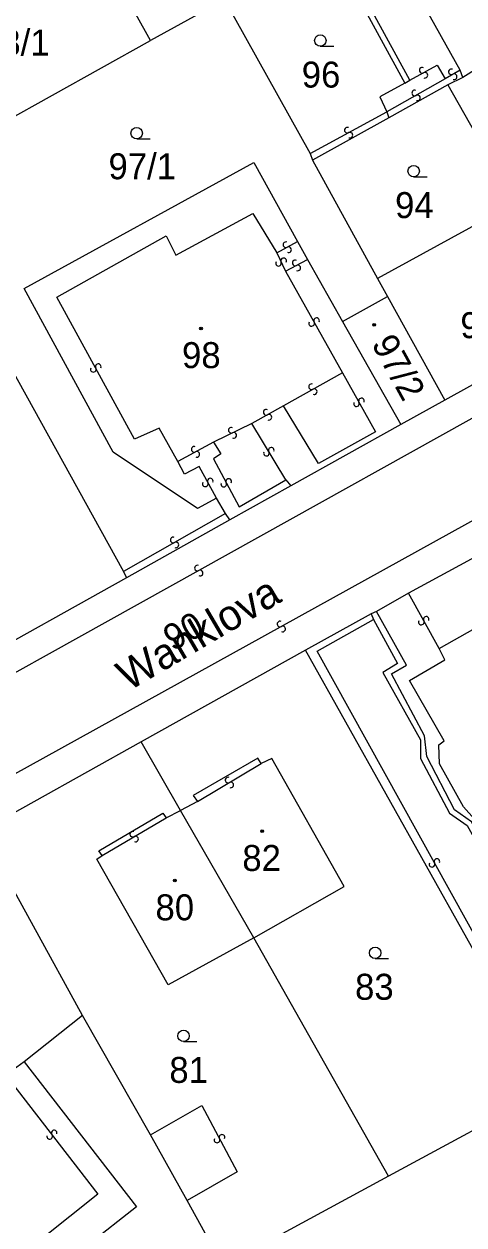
# Model space of a CAD drawing. Extents: x -600391 to -599491, y -1160176 to -1159402.
# Drawn here: x -600274.3 to -600245.5, y -1159991 to -1159912.4 of the extents above; entities that cross this region are included whole.
import ezdxf

# ---------------------------------------------------------------- set-up
doc = ezdxf.new("R2010")
doc.units = 0
for name, color, linetype in [('Level 1', 7, 'Continuous'), ('Level 11', 7, 'Continuous'), ('Level 13', 7, 'Continuous'), ('Level 3', 7, 'Continuous'), ('Level 4', 7, 'Continuous'), ('Level 5', 7, 'Continuous')]:
    doc.layers.add(name, color=color, linetype=linetype)

msp = doc.modelspace()

# ---------------------------------------------------------------- linework, layer by layer
at = {"layer": 'Level 1'}
for points in [[(-600265.99, -1159913.45), (-600268.66, -1159908.65), (-600256.49, -1159901.87)], [(-600254.37, -1159906.98), (-600249.34, -1159916.24)], [(-600261.15, -1159910.76), (-600265.99, -1159913.45)], [(-600261.15, -1159910.76), (-600255.53, -1159920.84)], [(-600282.04, -1159922.4), (-600265.99, -1159913.45)], [(-600244.6, -1159915.29), (-600245.55, -1159915.88)], [(-600249.34, -1159916.24), (-600250.97, -1159917.14), (-600250.51, -1159918.12)], [(-600245.55, -1159915.88), (-600246.53, -1159916.35)], [(-600246.53, -1159916.35), (-600250.38, -1159918.52)], [(-600246.53, -1159916.35), (-600242.52, -1159923.4)], [(-600250.38, -1159918.52), (-600255.38, -1159921.28)], [(-600250.51, -1159918.12), (-600250.38, -1159918.52)], [(-600255.53, -1159920.84), (-600255.38, -1159921.28)], [(-600261.66, -1159943.4), (-600262.92, -1159944.08), (-600268.44, -1159940.4), (-600274.26, -1159929.69), (-600259.22, -1159921.44), (-600256.37, -1159926.6)], [(-600255.38, -1159921.28), (-600251.12, -1159929.02)], [(-600282.04, -1159922.4), (-600267.75, -1159948.2)], [(-600244.24, -1159925.26), (-600251.12, -1159929.02)], [(-600256.37, -1159926.6), (-600255.7, -1159927.79)], [(-600255.7, -1159927.79), (-600253.42, -1159931.83)], [(-600251.12, -1159929.02), (-600250.47, -1159930.2)], [(-600253.42, -1159931.83), (-600250.47, -1159930.2)], [(-600250.47, -1159930.2), (-600246.71, -1159936.98)], [(-600253.42, -1159931.83), (-600249.61, -1159938.58)], [(-600236.84, -1159931.51), (-600246.71, -1159936.98)], [(-600246.71, -1159936.98), (-600249.61, -1159938.58)], [(-600249.61, -1159938.58), (-600256.79, -1159942.6)], [(-600256.79, -1159942.6), (-600260.8, -1159944.83)], [(-600261.07, -1159944.4), (-600261.66, -1159943.4)], [(-600260.8, -1159944.83), (-600261.07, -1159944.4)], [(-600260.8, -1159944.83), (-600267.56, -1159948.62)], [(-600242.42, -1159946), (-600249.1, -1159949.61)], [(-600267.75, -1159948.2), (-600267.56, -1159948.62)], [(-600267.56, -1159948.62), (-600278.2, -1159954.54)], [(-600249.1, -1159949.61), (-600251.2, -1159950.82)], [(-600251.2, -1159950.82), (-600251.55, -1159950.98)], [(-600251.55, -1159950.98), (-600255.84, -1159953.35)], [(-600251.55, -1159950.98), (-600251.39, -1159951.35)], [(-600251.39, -1159951.35), (-600249.81, -1159954.23), (-600250.78, -1159954.8), (-600248.32, -1159959.21), (-600248.32, -1159960.44), (-600246.41, -1159964.01), (-600245.25, -1159964.82), (-600242.02, -1159970.63), (-600240.91, -1159970.15), (-600239.94, -1159971.77), (-600232.58, -1159967.72)], [(-600255.84, -1159953.35), (-600266.6, -1159959.35)], [(-600240, -1159981.63), (-600255.84, -1159953.35)], [(-600266.6, -1159959.35), (-600277.15, -1159965.23)], [(-600264.03, -1159963.85), (-600266.6, -1159959.35)], [(-600258.74, -1159960.77), (-600258.95, -1159960.42), (-600263.19, -1159962.87), (-600262.91, -1159963.25)], [(-600259.23, -1159972.18), (-600253.31, -1159968.82), (-600258.05, -1159960.44), (-600258.74, -1159960.77)], [(-600262.91, -1159963.25), (-600264.03, -1159963.85)], [(-600269.15, -1159966.78), (-600269.37, -1159966.48), (-600265.18, -1159964.02), (-600264.97, -1159964.32)], [(-600264.97, -1159964.32), (-600264.03, -1159963.85)], [(-600259.23, -1159972.18), (-600264.03, -1159963.85)], [(-600270.44, -1159977.27), (-600276.88, -1159965.56)], [(-600259.23, -1159972.18), (-600264.82, -1159975.26), (-600269.51, -1159967.02), (-600269.15, -1159966.78)], [(-600250.4, -1159987.77), (-600259.23, -1159972.18)], [(-600270.44, -1159977.27), (-600274.26, -1159980.3)], [(-600265.98, -1159985.06), (-600270.44, -1159977.27)], [(-600274.26, -1159980.3), (-600266.91, -1159989.78), (-600282.74, -1160002.21)], [(-600274.26, -1159980.3), (-600275.45, -1159981.17)], [(-600239.83, -1159982.05), (-600250.4, -1159987.77)], [(-600263.59, -1159989.36), (-600265.98, -1159985.06)], [(-600250.4, -1159987.77), (-600261.22, -1159993.64)], [(-600261.22, -1159993.64), (-600263.59, -1159989.36)]]:
    msp.add_lwpolyline(points, dxfattribs=at)
at = {"layer": 'Level 13'}
for centre, start, end in [((-600248.197, -1159915.398), 66.18353, 298.28153), ((-600246.292, -1159915.5), 67.34196, 299.93196), ((-600248.022, -1159915.722), 245.96907, 118.55907), ((-600246.109, -1159915.82), 247.55641, 119.65441), ((-600248.69, -1159916.88), 66.75758, 299.34758), ((-600248.51, -1159917.201), 246.97203, 119.07003), ((-600253.106, -1159919.317), 65.82302, 297.92101), ((-600252.933, -1159919.642), 245.60856, 118.19856), ((-600257.128, -1159926.818), 66.42734, 298.52533), ((-600256.951, -1159927.141), 246.21288, 118.80288), ((-600257.607, -1159928.028), 152.566, 25.156), ((-600257.273, -1159927.872), 332.78045, 204.87845), ((-600256.514, -1159928.006), 65.03347, 297.13147), ((-600256.345, -1159928.333), 244.81902, 117.40902), ((-600255.441, -1159931.959), 156.48325, 29.07325), ((-600255.118, -1159931.781), 336.6977, 208.7957), ((-600269.733, -1159934.967), 156.04365, 28.14165), ((-600269.408, -1159934.792), 335.8292, 208.4192), ((-600255.449, -1159936.109), 66.43865, 299.02865), ((-600255.271, -1159936.432), 246.65311, 118.75111), ((-600252.501, -1159937.219), 156.37562, 28.96562), ((-600252.178, -1159937.041), 336.59008, 208.68807), ((-600258.409, -1159937.779), 66.21288, 298.80288), ((-600258.232, -1159938.102), 246.42734, 118.52533), ((-600260.7, -1159938.954), 63.08061, 295.67061), ((-600260.541, -1159939.287), 243.29507, 115.39307), ((-600263.128, -1159940.208), 65.94074, 298.53074), ((-600262.953, -1159940.532), 246.1552, 118.2532), ((-600258.399, -1159940.454), 158.56367, 30.66167), ((-600258.082, -1159940.265), 338.34922, 210.93922), ((-600262.079, -1159942.281), 336.21288, 208.80288), ((-600260.867, -1159942.314), 335.52093, 207.61893), ((-600262.402, -1159942.458), 156.42734, 28.52534), ((-600261.193, -1159942.486), 155.30648, 27.89648), ((-600264.5, -1159946.14), 66.79219, 299.38219), ((-600264.32, -1159946.461), 247.00665, 119.10464), ((-600262.919, -1159947.979), 66.24983, 298.83983), ((-600262.742, -1159948.302), 246.46428, 118.56228), ((-600257.508, -1159951.639), 66.10005, 298.69005), ((-600248.262, -1159951.508), 156.29278, 28.39078), ((-600247.939, -1159951.332), 336.07832, 208.66832), ((-600257.332, -1159951.962), 246.31451, 118.41251), ((-600260.913, -1159961.851), 68.11371, 300.21171), ((-600260.727, -1159962.169), 247.89925, 120.48925), ((-600267.152, -1159965.39), 67.85026, 299.94826), ((-600266.967, -1159965.709), 247.6358, 120.2258), ((-600247.562, -1159967.358), 156.35707, 28.45506), ((-600247.239, -1159967.182), 336.14261, 208.73261), ((-600272.586, -1159985.172), 164.85461, 37.44461), ((-600272.293, -1159984.949), 345.06907, 217.16706), ((-600261.633, -1159985.405), 155.07366, 27.66366), ((-600261.306, -1159985.235), 335.28811, 207.38611)]:
    msp.add_arc(centre, 0.184, start, end, dxfattribs=at)
at = {"layer": 'Level 3'}
for points in [[(-600249.01, -1159916.05), (-600253.85, -1159907.17), (-600251.13, -1159905.7)], [(-600245.71, -1159915.38), (-600251.13, -1159905.7)], [(-600249.01, -1159916.05), (-600247.21, -1159915.06), (-600246.69, -1159915.95)], [(-600245.71, -1159915.38), (-600246.69, -1159915.95)], [(-600245.55, -1159915.88), (-600245.71, -1159915.38)], [(-600246.69, -1159915.95), (-600250.51, -1159918.12)], [(-600249.34, -1159916.24), (-600249.01, -1159916.05)], [(-600255.53, -1159920.84), (-600250.51, -1159918.12)], [(-600219.39, -1159923.97), (-600306.27, -1159972.31)], [(-600264.2, -1159941.01), (-600265.43, -1159938.81), (-600267.03, -1159939.53), (-600272.11, -1159930.24), (-600264.96, -1159926.24), (-600264.32, -1159927.49), (-600259.28, -1159924.76), (-600257.72, -1159927.35)], [(-600257.72, -1159927.35), (-600256.37, -1159926.6)], [(-600257.72, -1159927.35), (-600257.15, -1159928.55)], [(-600257.15, -1159928.55), (-600255.7, -1159927.79)], [(-600257.15, -1159928.55), (-600253.42, -1159935.19)], [(-600216.41, -1159929.12), (-600298.42, -1159974.47), (-600299.65, -1159975.2), (-600300.8, -1159976.25), (-600301.45, -1159977.07), (-600301.99, -1159977.97)], [(-600253.42, -1159935.19), (-600257.29, -1159937.36)], [(-600253.42, -1159935.19), (-600251.25, -1159939.07), (-600254.98, -1159941.13), (-600257.29, -1159937.36)], [(-600257.29, -1159937.36), (-600259.36, -1159938.51)], [(-600259.36, -1159938.51), (-600261.87, -1159939.73)], [(-600257.12, -1159942.21), (-600259.36, -1159938.51)], [(-600261.87, -1159939.73), (-600264.2, -1159941.01)], [(-600261.87, -1159939.73), (-600261.38, -1159940.51), (-600261.87, -1159940.83), (-600260.19, -1159943.97), (-600257.12, -1159942.21)], [(-600261.66, -1159943.4), (-600262.81, -1159941.33), (-600263.77, -1159941.84), (-600264.2, -1159941.01)], [(-600257.12, -1159942.21), (-600256.79, -1159942.6)], [(-600261.07, -1159944.4), (-600267.75, -1159948.2)], [(-600247.1, -1159953.23), (-600249.1, -1159949.61)], [(-600240.77, -1159969.57), (-600241.93, -1159970.06), (-600244.97, -1159964.58), (-600246.09, -1159963.79), (-600247.9, -1159960.31), (-600248.04, -1159958.96), (-600250.21, -1159954.89), (-600249.22, -1159954.32), (-600251.2, -1159950.82)], [(-600247.1, -1159953.23), (-600242.88, -1159950.86)], [(-600232.58, -1159967.72), (-600235.83, -1159979.02), (-600239.72, -1159981.13), (-600255.07, -1159953.42), (-600251.39, -1159951.35)], [(-600241.62, -1159968.66), (-600244.15, -1159964.22), (-600244.77, -1159964.4), (-600245.49, -1159963.61), (-600247.07, -1159960.78), (-600247.11, -1159959.55), (-600246.77, -1159959.28), (-600249.03, -1159955.33), (-600246.71, -1159953.98), (-600247.1, -1159953.23)], [(-600262.91, -1159963.25), (-600258.74, -1159960.77)], [(-600269.15, -1159966.78), (-600264.97, -1159964.32)], [(-600275.45, -1159981.17), (-600269.43, -1159988.96), (-600273.11, -1159991.88)], [(-600265.98, -1159985.06), (-600262.62, -1159983.14), (-600260.31, -1159987.5), (-600263.59, -1159989.36)]]:
    msp.add_lwpolyline(points, dxfattribs=at)
at = {"layer": 'Level 5'}
for p, q in [((-600254.87, -1159913.83), (-600253.995, -1159913.83)), ((-600266.89, -1159919.89), (-600266.015, -1159919.89)), ((-600248.76, -1159922.37), (-600247.885, -1159922.37)), ((-600251.28, -1159973.53), (-600250.405, -1159973.53)), ((-600263.82, -1159978.97), (-600262.945, -1159978.97))]:
    msp.add_line(p, q, dxfattribs=at)
for centre, radius in [((-600254.87, -1159913.455), 0.375), ((-600266.89, -1159919.515), 0.375), ((-600248.76, -1159921.995), 0.375), ((-600251.34, -1159932.06), 0.09), ((-600262.68, -1159932.29), 0.09), ((-600262.68, -1159932.29), 0.0521), ((-600251.34, -1159932.06), 0.0521), ((-600258.67, -1159965.2), 0.09), ((-600258.67, -1159965.2), 0.0521), ((-600264.4, -1159968.43), 0.09), ((-600264.4, -1159968.43), 0.0521), ((-600251.28, -1159973.155), 0.375), ((-600263.82, -1159978.595), 0.375)]:
    msp.add_circle(centre, radius, dxfattribs=at)

# ---------------------------------------------------------------- texts
at = {"layer": 'Level 11'}
msp.add_text('Wanklova', height=2, rotation=30.39914, dxfattribs=at).set_placement((-600267.425, -1159956.066))
at = {"layer": 'Level 4'}
for s, p in [('108/1', (-600278.282, -1159914.43)), ('96', (-600256.086, -1159916.53)), ('97/1', (-600268.738, -1159922.53)), ('94', (-600249.976, -1159925.07)), ('92', (-600245.701, -1159932.93)), ('98', (-600263.924, -1159934.89)), ('82', (-600259.975, -1159967.8)), ('80', (-600265.663, -1159971.03)), ('83', (-600252.596, -1159976.23)), ('81', (-600264.753, -1159981.67))]:
    msp.add_text(s, height=1.7, dxfattribs=at).set_placement(p)
for s, rotation, p in [('97/2', 298.74843, (-600251.549, -1159933.292)), ('90', 28.8, (-600264.539, -1159953.449))]:
    msp.add_text(s, height=1.7, rotation=rotation, dxfattribs=at).set_placement(p)

doc.saveas('drawing.dxf')
